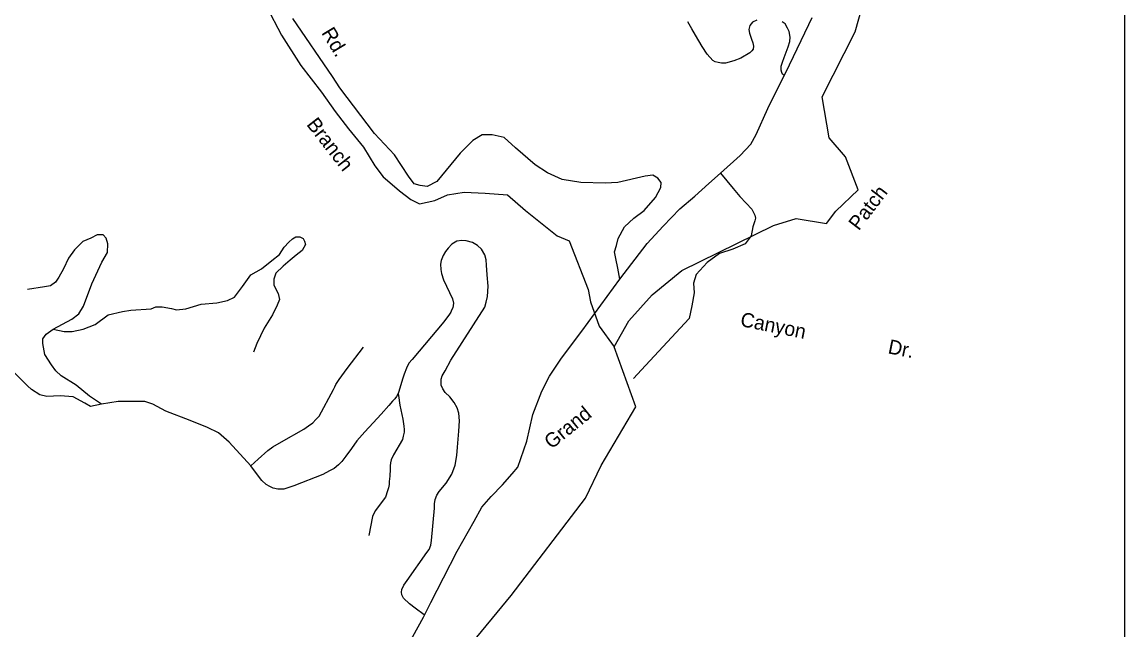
# Model space of a CAD drawing. Extents: x 884530 to 1028605, y 526725 to 653634.
# Drawn here: x 1012122 to 1017167, y 624326 to 627106 of the extents above; entities that cross this region are included whole.
import ezdxf

# ---------------------------------------------------------------- set-up
doc = ezdxf.new("R2010")
doc.units = 0
for name, color, linetype in [('Exist Hydrographic Creek Single Shore', 7, 'Continuous'), ('Exist Hydrographic Creek Single Shore Label', 7, 'Continuous'), ('Exist Road Non-System Type 51', 7, 'Continuous'), ('Exist Road Non-System Type 51 Label', 7, 'Continuous'), ('Exist Road Primary US Attributed', 7, 'Continuous'), ('Exist Road Secondary Type 51 Attributed', 7, 'Continuous'), ('Exist Road Secondary Type 51 Label', 7, 'Continuous'), ('Map Preparation Inset Cut Line', 7, 'Continuous')]:
    doc.layers.add(name, color=color, linetype=linetype)

msp = doc.modelspace()

# ---------------------------------------------------------------- linework, layer by layer
at = {"layer": 'Exist Hydrographic Creek Single Shore'}
for points in [[(1014830.3, 625620.3), (1014897.7, 625739.3), (1015004.8, 625858.4), (1015139.7, 625969.5), (1015560.2, 626175.9), (1015663.3, 626207.6), (1015802.2, 626183.8), (1015844.2, 626241.6), (1015947.6, 626338), (1015889.4, 626489.4), (1015814.1, 626576.8), (1015782.3, 626763.3), (1015933.1, 627061), (1016024.3, 627386.7)], [(1013239.8, 627177.4), (1013308.5, 627045.6), (1013397, 626907.2), (1013492.1, 626784.8), (1013553.9, 626697.1), (1013615.9, 626617.5), (1013683.9, 626533.8), (1013735.8, 626448.5), (1013774.5, 626397.4), (1013815.7, 626362.4), (1013849, 626333.5), (1013900, 626294.2), (1013939.6, 626275.2), (1014009.9, 626289.6), (1014068.7, 626316.1), (1014145, 626328.2), (1014240.9, 626323.9), (1014342.7, 626315.3), (1014425.7, 626243.4), (1014569.8, 626128.1), (1014625.3, 626104.8), (1014711.3, 625882.2), (1014723.2, 625826.6), (1014762.9, 625715.5), (1014830.3, 625620.3)], [(1013803.5, 623808), (1014359.5, 624482.7), (1014699.7, 624928.8), (1014771.6, 625078.4), (1014929.5, 625346.4), (1014830.3, 625620.3)]]:
    msp.add_lwpolyline(points, dxfattribs=at)
at = {"layer": 'Exist Road Non-System Type 51'}
for points in [[(1015484.1, 627114.2), (1015464.4, 627105.5), (1015451.2, 627090.5), (1015447.5, 627072.5), (1015450, 627054.6), (1015459.3, 627027.9), (1015465, 627011.1), (1015467.9, 626994.9), (1015466.8, 626982.6), (1015460.6, 626973.9), (1015451.9, 626965.1), (1015409.7, 626941), (1015378, 626927.9), (1015339.5, 626918.6), (1015321.5, 626917.4), (1015306, 626920.4), (1015293.6, 626924.2), (1015282.4, 626930.4), (1015257, 626959.6), (1015233.3, 626993.7), (1015202.4, 627045.9), (1015186.1, 627075.1), (1015168.5, 627107.3)], [(1015608.3, 626862.1), (1015601.5, 626867.2), (1015597.8, 626875.1), (1015594.7, 626886.3), (1015594.1, 626895), (1015595.3, 626903.7), (1015601.5, 626923), (1015607.8, 626943.4), (1015613.3, 626955.8), (1015627, 626992.5), (1015633.8, 627016.7), (1015636.3, 627036.6), (1015630.7, 627062.7), (1015624.5, 627078.7), (1015613.3, 627097.4), (1015599.6, 627107.3)], [(1015317.8, 626414.4), (1015374.7, 626344.6), (1015406.2, 626308.2), (1015435.2, 626277.9), (1015460.8, 626250), (1015474.1, 626223.3), (1015477.7, 626208.8), (1015474.1, 626196.6), (1015465.6, 626168.7), (1015458.2, 626127.4), (1015429.7, 626091.9), (1015373.1, 626066.7), (1015313.3, 626046.8), (1015255.9, 626006.8), (1015206.1, 625951.9), (1015193.6, 625912.1), (1015196.2, 625867.2), (1015186.1, 625807.3), (1015173.6, 625750), (1014974.2, 625535.6), (1014919.3, 625475.7)], [(1012264.7, 625700.6), (1012350, 625746.3), (1012381.7, 625772.1), (1012403.6, 625805.8), (1012441.2, 625909), (1012486.9, 626008.2), (1012512.6, 626051.9), (1012514.6, 626091.6), (1012506.7, 626117.4), (1012492.8, 626133.2), (1012465, 626133.2), (1012437.3, 626117.4), (1012399.6, 626101.5), (1012361.9, 626063.8), (1012334.1, 626026.1), (1012312.3, 625976.5), (1012290.5, 625938.8), (1012274.6, 625916.9), (1012252.8, 625899.1), (1012225, 625895.1), (1012147.7, 625883.2)], [(1012264.7, 625700.6), (1012314.3, 625690.7), (1012352, 625690.7), (1012401.6, 625700.6), (1012457.1, 625722.5), (1012516.6, 625766.1), (1012582.1, 625782), (1012619.8, 625787.9), (1012713, 625793.9), (1012734.8, 625803.8), (1012762.6, 625803.8), (1012806.2, 625795.9), (1012828, 625789.9), (1012871.6, 625793.9), (1012941.1, 625815.7), (1013012.5, 625821.7), (1013062.1, 625831.6), (1013093.8, 625847.5), (1013130.5, 625896.1), (1013168.2, 625949.7), (1013217.8, 625977.5), (1013265.4, 626015.2), (1013299.1, 626042.9), (1013320.9, 626076.7), (1013342.7, 626098.5), (1013358.6, 626114.4), (1013374.4, 626124.3), (1013392.3, 626124.3), (1013408.2, 626116.4), (1013414.1, 626104.5), (1013418.1, 626088.6), (1013404.2, 626060.8), (1013376.4, 626039), (1013348.7, 626017.1), (1013316.9, 625989.4), (1013283.2, 625957.6), (1013273.3, 625929.8), (1013273.3, 625902), (1013293.1, 625864.3), (1013299.1, 625836.6), (1013289.2, 625810.8), (1013267.3, 625767.1), (1013229.7, 625705.6), (1013195.9, 625636.1), (1013180.1, 625596.4)], [(1013961.6, 624394.5), (1013920.2, 624425.4), (1013894.6, 624445), (1013867.4, 624470.6), (1013859.1, 624486.4), (1013857.7, 624498.5), (1013859.8, 624510.6), (1013869, 624530.2), (1013883.3, 624551.1), (1013973.8, 624680.5), (1013984.1, 624693.8), (1013992.2, 624712.7), (1013995.5, 624734.4), (1014008.9, 624882.6), (1014008.8, 624902.9), (1014012.6, 624921.8), (1014019.9, 624942.4), (1014030.5, 624958.3), (1014062.2, 624997.4), (1014088.2, 625038.4), (1014103.2, 625079.4), (1014110.6, 625123.4), (1014114, 625161.3), (1014120.9, 625234.9), (1014123.5, 625281.4), (1014119.5, 625317.3), (1014113, 625341.2), (1014099.6, 625366.5), (1014079.6, 625391.7), (1014058.4, 625411.7), (1014046.4, 625427.6), (1014039.8, 625444.9), (1014039.8, 625472.9), (1014043.9, 625487.5), (1014057.3, 625510.4), (1014083.6, 625559.3), (1014239.1, 625801.7), (1014245.5, 625825.4), (1014251.2, 625850.4), (1014253.8, 625898.3), (1014249.8, 625950.4), (1014247.5, 625993.9), (1014245.8, 626018), (1014239.3, 626041.8), (1014224.6, 626067.1), (1014206, 626084.4), (1014183.4, 626097.7), (1014154.1, 626105.7), (1014134.2, 626107.1), (1014110.3, 626103.1), (1014087.6, 626089.7), (1014070.9, 626071.2), (1014059.8, 626056.5), (1014049.1, 626037.9), (1014039.8, 626015.3), (1014037.1, 625998), (1014038.5, 625974.1), (1014041.1, 625955.4), (1014050.4, 625926.2), (1014091.6, 625839.8), (1014095.6, 625819.9), (1014093, 625798.6), (1014087.2, 625788.3), (1014083.5, 625779.3), (1014077.6, 625769.4), (1014051.4, 625734.8), (1013907.1, 625562.3), (1013891.9, 625545.1), (1013881.2, 625523.5), (1013870.1, 625496), (1013861.8, 625471.8), (1013845.3, 625416.4), (1013842.3, 625406.7)], [(1012485.9, 625358.3), (1012435.3, 625347.4), (1012409.5, 625363.3), (1012356, 625391), (1012296.5, 625397), (1012235, 625393), (1012203.2, 625401), (1012165.5, 625424.8), (1012147.7, 625442.6), (1012092.2, 625496.2), (1012050.5, 625533.9), (1012016.8, 625561.7), (1011977.1, 625577.6), (1011935.5, 625595.4), (1011913.6, 625611.3), (1011885.9, 625649), (1011864.1, 625682.8), (1011860.1, 625708.6), (1011854.1, 625742.3), (1011879.9, 625835.6)], [(1012485.9, 625358.3), (1012431.3, 625395), (1012369.8, 625444.6), (1012300.4, 625488.3), (1012276.6, 625510.1), (1012256.8, 625537.9), (1012227, 625585.5), (1012217.1, 625635.1), (1012217.1, 625657), (1012233, 625678.8), (1012264.7, 625700.6)], [(1013169.1, 625076.9), (1013202.3, 625107.4), (1013246.1, 625145.8), (1013268.7, 625163), (1013308.4, 625185.6), (1013411, 625244.2), (1013432.2, 625258.8), (1013452.1, 625272.1), (1013466.7, 625288.1), (1013481.4, 625304), (1013546.1, 625425), (1013553.4, 625438.1), (1013557.8, 625448.4), (1013572.3, 625470.3), (1013609, 625522), (1013683.5, 625619.1)], [(1013842.3, 625406.7), (1013835.3, 625393.4), (1013827.2, 625383.3), (1013816.6, 625371.4), (1013799.3, 625351.5), (1013764.8, 625313), (1013727.7, 625273.2), (1013690.6, 625232), (1013653.3, 625190.9), (1013628.9, 625154.8), (1013603.1, 625120.3), (1013585.2, 625096.6), (1013569.2, 625080.6), (1013550.5, 625064.7), (1013528, 625052.7), (1013497.4, 625036.7), (1013365.6, 624985.3), (1013319.1, 624969.4), (1013292.6, 624969.4), (1013271.3, 624973.4), (1013255.3, 624981.3), (1013239.4, 624990.7), (1013219.6, 625009.2), (1013194.3, 625041), (1013169.1, 625076.9)], [(1013842.3, 625406.7), (1013843.6, 625398.2), (1013850.6, 625353.2), (1013863.7, 625290.2), (1013868.1, 625258), (1013869.7, 625241.9), (1013869.7, 625230.2), (1013868.1, 625224.3), (1013865.2, 625212.6), (1013862.3, 625196.5), (1013821.3, 625126.2), (1013811, 625104.3), (1013808.2, 625089.6), (1013806.6, 625076.5), (1013806.6, 625060.4), (1013805.2, 625029.6), (1013802.2, 625004.7), (1013800.8, 624990.1), (1013797.9, 624975.4), (1013793.4, 624962.3), (1013784.7, 624933), (1013738, 624870.5), (1013724.7, 624844), (1013708.7, 624757.6)], [(1013169.1, 625076.9), (1013069, 625183.7), (1013021.4, 625227.3), (1012969.8, 625251.1), (1012890.5, 625282.9), (1012779.4, 625326.6), (1012719.9, 625358.3), (1012684.2, 625370.2), (1012561.2, 625370.2), (1012485.9, 625358.3)]]:
    msp.add_lwpolyline(points, dxfattribs=at)
at = {"layer": 'Exist Road Primary US Attributed'}
for points in [[(1014857.1, 625929.7), (1014981.5, 626093.6), (1015054.6, 626172.7), (1015130.7, 626251.7), (1015199.3, 626309.8), (1015263.2, 626366.8), (1015317.8, 626414.4), (1015406.7, 626495.8), (1015455.5, 626546.9), (1015481, 626591.1), (1015534.2, 626710.1), (1015632.7, 626909.7), (1015721.8, 627094.7), (1015736.6, 627127)], [(1013884.7, 624252), (1013957.9, 624384.7), (1013992.4, 624451.3), (1014050.1, 624564.6), (1014112.6, 624686.5), (1014191.1, 624822.9), (1014225.7, 624887.3), (1014267.5, 624935.9), (1014320.5, 624989.4), (1014364, 625039.3), (1014389.8, 625070.3), (1014431.4, 625188.3), (1014458, 625310.7), (1014499.9, 625418.3), (1014535, 625485.6), (1014589.4, 625568.2), (1014682.8, 625691.4), (1014857.1, 625929.7)]]:
    msp.add_lwpolyline(points, dxfattribs=at)
at = {"layer": 'Exist Road Secondary Type 51 Attributed'}
msp.add_lwpolyline([(1014857.1, 625929.7), (1014847.9, 625980.9), (1014838.6, 626023.9), (1014832.8, 626055.2), (1014840.9, 626084.3), (1014849.3, 626115.2), (1014878.1, 626168.8), (1014921, 626208.7), (1014968.1, 626244.7), (1015020.4, 626302.8), (1015044.8, 626349.3), (1015045.9, 626371.4), (1015030.8, 626392.3), (1015007.6, 626405.1), (1014972, 626400.8), (1014847.6, 626371.8), (1014789.2, 626369.1), (1014677.7, 626372.6), (1014593.5, 626385.5), (1014525.8, 626417), (1014469, 626452.6), (1014379.9, 626531.1), (1014327.2, 626577.2), (1014272.2, 626589.7), (1014227.5, 626590.7), (1014184.4, 626563.8), (1014126.6, 626505.8), (1014019.1, 626377.1), (1013975.2, 626354.5), (1013943, 626358.7), (1013916.2, 626366.3), (1013889.3, 626400.8), (1013826.1, 626498.6), (1013734.1, 626596.4), (1013575.1, 626805.4), (1013542.5, 626857.2), (1013360.5, 627121.8)], dxfattribs=at)
at = {"layer": 'Map Preparation Inset Cut Line'}
msp.add_lwpolyline([(1003401.7, 608590.9), (1017167.5, 608590.9), (1017167.5, 631818.7), (1003401.7, 631818.7)], close=True, dxfattribs=at)

# ---------------------------------------------------------------- texts
at = {"layer": 'Exist Hydrographic Creek Single Shore Label'}
for s, rotation, p in [('Branch', 307.9233, (1013420.7, 626636.9)), ('Branch', 307.9233, (1013420.7, 626636.9)), ('Patch', 52.6715, (1015949.8, 626148.4)), ('Patch', 52.6715, (1015949.8, 626148.4))]:
    msp.add_text(s, height=65.62, rotation=rotation, dxfattribs=at).set_placement(p)
at = {"layer": 'Exist Road Non-System Type 51 Label'}
for s, rotation, p in [('Canyon', 348.5899, (1015404.4, 625716.2)), ('Dr.', 348.5899, (1016080.2, 625591.3)), ('Grand', 39.0469, (1014544, 625149.9))]:
    msp.add_text(s, height=65.62, rotation=rotation, dxfattribs=at).set_placement(p)
at = {"layer": 'Exist Road Secondary Type 51 Label'}
msp.add_text('Rd.', height=65.62, rotation=301.1144, dxfattribs=at).set_placement((1013489.8, 627057))

doc.saveas('drawing.dxf')
